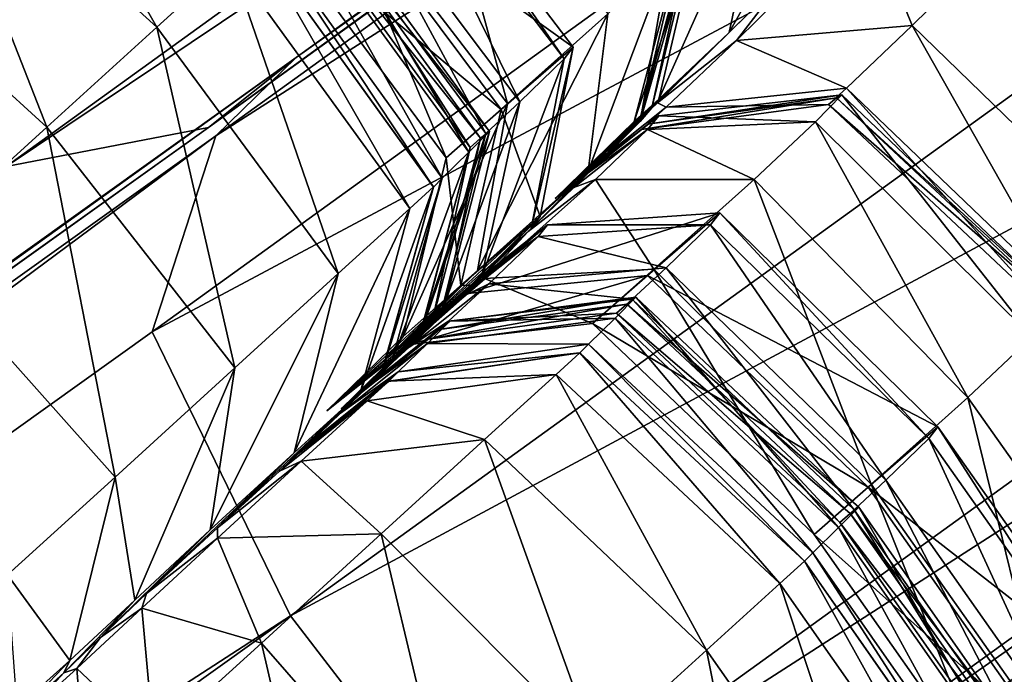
# Model space of a CAD drawing. Header units: millimetres. Extents: x 2387 to 13955, y -4964 to 364.
# Tile 836 of 1056: x 3743.75 to 3749.22, y 219.8 to 223.43. Entities that reach past the tile are written whole.
import ezdxf

# ---------------------------------------------------------------- set-up
doc = ezdxf.new("R2010")
doc.units = ezdxf.units.MM
doc.header["$MEASUREMENT"] = 0
doc.layers.add('Predefinito', color=7, linetype='Continuous', true_color=0x000000)

# ---------------------------------------------------------------- blocks, each defined once
blk = doc.blocks.new('Blocco 09')
at = {"layer": 'Predefinito'}
for points in [[(343.7138, -36.7043, 756.2356), (343.2462, -37.0775, 756.4195), (332.7327, -44.6614, 715.5676)], [(332.7327, -44.6614, 715.5676), (333.2189, -44.2718, 715.4596), (343.7138, -36.7043, 756.2356)], [(343.2858, -37.1223, 756.4196), (343.7138, -36.7043, 756.2356), (333.2189, -44.2718, 715.4596)], [(343.2462, -37.0775, 756.4195), (342.1492, -37.2684, 756.6953), (331.6078, -44.8769, 715.7297)], [(331.6078, -44.8769, 715.7297), (332.7327, -44.6614, 715.5676), (343.2462, -37.0775, 756.4195)], [(333.2189, -44.2718, 715.4596), (332.7723, -44.7062, 715.5676), (343.2858, -37.1223, 756.4196)], [(342.9613, -38.1874, 756.6953), (343.2858, -37.1223, 756.4196), (332.7723, -44.7062, 715.5676)], [(330.1381, -43.9202, 715.7838), (331.6078, -44.8769, 715.7297), (342.1492, -37.2684, 756.6953)], [(343.739, -39.7555, 756.7873), (342.9613, -38.1874, 756.6953), (332.4198, -45.796, 715.7297)], [(332.7723, -44.7062, 715.5676), (332.4198, -45.796, 715.7297), (342.9613, -38.1874, 756.6953)], [(332.4198, -45.796, 715.7297), (333.1882, -47.3724, 715.7838), (343.739, -39.7555, 756.7873)], [(344.7971, -41.135, 756.7747), (343.739, -39.7555, 756.7873), (333.1882, -47.3724, 715.7838)], [(333.1882, -47.3724, 715.7838), (334.2477, -48.751, 715.7764), (344.7971, -41.135, 756.7747)], [(345.3139, -41.634, 756.7369), (344.7971, -41.135, 756.7747), (334.2477, -48.751, 715.7764)], [(334.2477, -48.751, 715.7764), (334.7687, -49.2472, 715.7541), (345.3139, -41.634, 756.7369)], [(345.488, -41.7405, 756.7118), (345.3139, -41.634, 756.7369), (334.7687, -49.2472, 715.7541)], [(334.7687, -49.2472, 715.7541), (334.9456, -49.3517, 715.7394), (345.488, -41.7405, 756.7118)], [(345.5183, -41.9427, 756.7369), (345.488, -41.7405, 756.7118), (334.9456, -49.3517, 715.7394)], [(334.9456, -49.3517, 715.7394), (334.9729, -49.5555, 715.7541), (345.5183, -41.9427, 756.7369)], [(347.1957, -44.9843, 756.7747), (345.5183, -41.9427, 756.7369), (334.9729, -49.5555, 715.7541)], [(336.5743, -42.4422, 440.7542), (336.3491, -43.4207, 441.1126), (335.6258, -44.1323, 436.1607)], [(335.6258, -44.1323, 436.1607), (335.8283, -43.1738, 435.7327), (336.5743, -42.4422, 440.7542)], [(332.4447, -44.1034, 21.7179), (331.1575, -42.9363, 21.7303), (331.5637, -42.5671, 25.2979)], [(331.5637, -42.5671, 25.2979), (332.8522, -43.7329, 25.2921), (332.4447, -44.1034, 21.7179)], [(334.3943, -44.5272, 427.0138), (333.3602, -43.1813, 426.8767), (333.896, -42.7007, 427.6755)], [(333.896, -42.7007, 427.6755), (334.9503, -44.0288, 427.8477), (334.3943, -44.5272, 427.0138)], [(334.7593, -44.2141, 425.6112), (333.7304, -42.8638, 425.7233), (333.3425, -43.1988, 426.6677)], [(334.7089, -44.2794, 423.2776), (333.6801, -42.9286, 423.2935), (333.7304, -42.8638, 425.7233)], [(333.7304, -42.8638, 425.7233), (334.7593, -44.2141, 425.6112), (334.7089, -44.2794, 423.2776)], [(331.8334, -44.6592, 18.6888), (330.5505, -43.4871, 18.7102), (331.1575, -42.9363, 21.7303)], [(331.1575, -42.9363, 21.7303), (332.4447, -44.1034, 21.7179), (331.8334, -44.6592, 18.6888)], [(334.4616, -44.5185, 420.9637), (333.4416, -43.16, 420.8716), (333.6801, -42.9286, 423.2935)], [(333.6801, -42.9286, 423.2935), (334.7089, -44.2794, 423.2776), (334.4616, -44.5185, 420.9637)], [(334.2726, -44.6933, 420.0378), (333.2645, -43.3243, 419.9508), (333.4416, -43.16, 420.8716)], [(333.4416, -43.16, 420.8716), (334.4616, -44.5185, 420.9637), (334.2726, -44.6933, 420.0378)], [(334.0534, -44.8289, 426.8559), (333.0435, -43.4619, 426.8207), (333.3602, -43.1813, 426.8767)], [(334.358, -44.561, 426.5961), (333.3425, -43.1988, 426.6677), (333.0435, -43.4619, 426.8207)], [(333.3425, -43.1988, 426.6677), (334.358, -44.561, 426.5961), (334.7593, -44.2141, 425.6112)], [(333.3602, -43.1813, 426.8767), (334.3943, -44.5272, 427.0138), (334.0534, -44.8289, 426.8559)], [(335.2354, -44.503, 434.2462), (335.4646, -43.521, 433.9159), (335.8283, -43.1738, 435.7327)], [(335.8283, -43.1738, 435.7327), (335.6258, -44.1323, 436.1607), (335.2354, -44.503, 434.2462)], [(334.1791, -44.7979, 412.533), (333.1787, -43.4219, 412.5814), (333.2902, -43.3088, 417.7328)], [(334.1856, -44.7714, 419.7981), (333.1862, -43.3948, 419.7737), (333.2645, -43.3243, 419.9508)], [(334.2938, -44.6819, 417.6593), (333.2902, -43.3088, 417.7328), (333.2437, -43.3447, 419.5822)], [(333.2645, -43.3243, 419.9508), (334.2726, -44.6933, 420.0378), (334.1856, -44.7714, 419.7981)], [(333.2902, -43.3088, 417.7328), (334.2938, -44.6819, 417.6593), (334.1791, -44.7979, 412.533)], [(334.2443, -44.7203, 419.5432), (333.2437, -43.3447, 419.5822), (333.1862, -43.3948, 419.7737)], [(333.2437, -43.3447, 419.5822), (334.2443, -44.7203, 419.5432), (334.2938, -44.6819, 417.6593)], [(336.3886, -43.4655, 441.1125), (337.3875, -43.3633, 440.7542), (336.6415, -44.095, 435.7327)], [(337.8602, -45.2779, 435.5901), (336.6415, -44.095, 435.7327), (337.3875, -43.3633, 440.7542)], [(334.0313, -44.9428, 360.7432), (333.0357, -43.5625, 360.7514), (333.1787, -43.4219, 412.5814)], [(333.1787, -43.4219, 412.5814), (334.1791, -44.7979, 412.533), (334.0313, -44.9428, 360.7432)], [(333.1862, -43.3948, 419.7737), (334.1856, -44.7714, 419.7981), (334.2443, -44.7203, 419.5432)], [(336.3491, -43.4207, 441.1126), (335.9362, -43.8251, 441.3515), (335.228, -44.5233, 436.4459)], [(335.228, -44.5233, 436.4459), (335.6258, -44.1323, 436.1607), (336.3491, -43.4207, 441.1126)], [(330.5505, -43.4871, 18.7102), (331.8334, -44.6592, 18.6888), (331.0862, -45.3385, 16.9448)], [(333.0435, -43.4619, 426.8207), (334.0534, -44.8289, 426.8559), (334.358, -44.561, 426.5961)], [(336.6415, -44.095, 435.7327), (335.6654, -44.1771, 436.1607), (336.3886, -43.4655, 441.1125)], [(335.9362, -43.8251, 441.3515), (336.3886, -43.4655, 441.1125), (335.6654, -44.1771, 436.1607)], [(335.4646, -43.521, 433.9159), (335.2354, -44.503, 434.2462), (335.0981, -44.6265, 433.8323)], [(335.0981, -44.6265, 433.8323), (335.3641, -43.612, 433.6861), (335.4646, -43.521, 433.9159)], [(333.9821, -44.9911, 218.8691), (332.988, -43.6094, 218.866), (333.0357, -43.5625, 360.7514)], [(333.0357, -43.5625, 360.7514), (334.0313, -44.9428, 360.7432), (333.9821, -44.9911, 218.8691)], [(335.1317, -44.6276, 430.3719), (335.2911, -43.7072, 430.1355), (335.437, -43.5576, 432.4655)], [(335.437, -43.5576, 432.4655), (335.1953, -44.5506, 432.3951), (335.1317, -44.6276, 430.3719)], [(335.1344, -44.5963, 433.3819), (335.4082, -43.575, 433.4258), (335.3641, -43.612, 433.6861)], [(335.4082, -43.575, 433.4258), (335.1344, -44.5963, 433.3819), (335.1953, -44.5506, 432.3951)], [(335.1953, -44.5506, 432.3951), (335.437, -43.5576, 432.4655), (335.4082, -43.575, 433.4258)], [(333.8505, -45.1108, 25.3343), (332.8522, -43.7329, 25.2921), (332.988, -43.6094, 28.6712)], [(332.988, -43.6094, 28.6712), (333.9826, -44.9906, 28.6869), (333.8505, -45.1108, 25.3343)], [(333.9826, -44.9906, 28.6869), (332.988, -43.6094, 28.6712), (332.988, -43.6094, 77.8607)], [(332.988, -43.6094, 77.8607), (333.9822, -44.991, 77.8654), (333.9826, -44.9906, 28.6869)], [(332.988, -43.6094, 218.866), (333.9821, -44.9911, 218.8691), (333.9822, -44.991, 77.8654)], [(333.9822, -44.991, 77.8654), (332.988, -43.6094, 77.8607), (332.988, -43.6094, 218.866)], [(335.3641, -43.612, 433.6861), (335.0981, -44.6265, 433.8323), (335.1344, -44.5963, 433.3819)], [(335.2911, -43.7072, 430.1355), (335.1317, -44.6276, 430.3719), (334.8425, -44.9036, 428.3645)], [(334.8425, -44.9036, 428.3645), (334.9503, -44.0288, 427.8477), (335.2911, -43.7072, 430.1355)], [(333.4533, -45.4722, 21.8085), (332.4447, -44.1034, 21.7179), (332.8522, -43.7329, 25.2921)], [(332.8522, -43.7329, 25.2921), (333.8505, -45.1108, 25.3343), (333.4533, -45.4722, 21.8085)], [(335.6654, -44.1771, 436.1607), (335.228, -44.5233, 436.4459), (335.9362, -43.8251, 441.3515)], [(334.2261, -45.4552, 427.4246), (334.3943, -44.5272, 427.0138), (334.9503, -44.0288, 427.8477)], [(334.9503, -44.0288, 427.8477), (334.8425, -44.9036, 428.3645), (334.2261, -45.4552, 427.4246)], [(335.6654, -44.1771, 436.1607), (336.6415, -44.095, 435.7327), (336.2778, -44.4422, 433.9159)], [(337.5054, -45.6172, 433.8057), (336.2778, -44.4422, 433.9159), (336.6415, -44.095, 435.7327)], [(336.6415, -44.095, 435.7327), (337.8602, -45.2779, 435.5901), (337.5054, -45.6172, 433.8057)], [(332.8782, -45.9958, 18.8449), (331.8334, -44.6592, 18.6888), (332.4447, -44.1034, 21.7179)], [(332.4447, -44.1034, 21.7179), (333.4533, -45.4722, 21.8085), (332.8782, -45.9958, 18.8449)], [(334.8198, -44.9098, 434.4665), (335.2354, -44.503, 434.2462), (335.6258, -44.1323, 436.1607)], [(335.6258, -44.1323, 436.1607), (335.228, -44.5233, 436.4459), (334.8198, -44.9098, 434.4665)], [(335.228, -44.5233, 436.4459), (335.6654, -44.1771, 436.1607), (335.2749, -44.5479, 434.2462)], [(336.2778, -44.4422, 433.9159), (335.2749, -44.5479, 434.2462), (335.6654, -44.1771, 436.1607)], [(334.5758, -45.1557, 425.2748), (334.7593, -44.2141, 425.6112), (334.358, -44.561, 426.5961)], [(334.5243, -45.2219, 423.2301), (334.7089, -44.2794, 423.2776), (334.7593, -44.2141, 425.6112)], [(334.7593, -44.2141, 425.6112), (334.5758, -45.1557, 425.2748), (334.5243, -45.2219, 423.2301)], [(302.2114, -66.5645, 599.8915), (332.7723, -44.7062, 715.5676), (333.2189, -44.2718, 715.4596)], [(333.2189, -44.2718, 715.4596), (302.6602, -66.1281, 599.7789), (302.2114, -66.5645, 599.8915)], [(302.6602, -66.1281, 599.7789), (333.2189, -44.2718, 715.4596), (332.7327, -44.6614, 715.5676)], [(334.7089, -44.2794, 423.2776), (334.5243, -45.2219, 423.2301), (334.2507, -45.4843, 421.2403)], [(334.2507, -45.4843, 421.2403), (334.4616, -44.5185, 420.9637), (334.7089, -44.2794, 423.2776)], [(335.2749, -44.5479, 434.2462), (336.2778, -44.4422, 433.9159), (336.1774, -44.5331, 433.6861)], [(337.4172, -45.6974, 433.6372), (336.1774, -44.5331, 433.6861), (336.2778, -44.4422, 433.9159)], [(336.2778, -44.4422, 433.9159), (337.5054, -45.6172, 433.8057), (337.4172, -45.6974, 433.6372)], [(334.3943, -44.5272, 427.0138), (334.2261, -45.4552, 427.4246), (333.8131, -45.8206, 426.9607)], [(333.8131, -45.8206, 426.9607), (334.0534, -44.8289, 426.8559), (334.3943, -44.5272, 427.0138)], [(334.0259, -45.6907, 420.2984), (334.2726, -44.6933, 420.0378), (334.4616, -44.5185, 420.9637)], [(334.4616, -44.5185, 420.9637), (334.2507, -45.4843, 421.2403), (334.0259, -45.6907, 420.2984)], [(335.2354, -44.503, 434.2462), (334.8198, -44.9098, 434.4665), (334.6581, -45.0549, 433.9298)], [(334.6581, -45.0549, 433.9298), (335.0981, -44.6265, 433.8323), (335.2354, -44.503, 434.2462)], [(335.2749, -44.5479, 434.2462), (334.8198, -44.9098, 434.4665), (335.228, -44.5233, 436.4459)], [(336.2214, -44.4961, 433.4258), (335.174, -44.6412, 433.3819), (335.1377, -44.6714, 433.8323)], [(335.1377, -44.6714, 433.8323), (336.1774, -44.5331, 433.6861), (336.2214, -44.4961, 433.4258)], [(335.174, -44.6412, 433.3819), (336.2214, -44.4961, 433.4258), (336.2504, -44.4786, 432.4655)], [(336.2504, -44.4786, 432.4655), (335.2349, -44.5955, 432.3951), (335.174, -44.6412, 433.3819)], [(335.2349, -44.5955, 432.3951), (336.2504, -44.4786, 432.4655), (336.1044, -44.6284, 430.1355)], [(337.3088, -45.8241, 430.0567), (336.1044, -44.6284, 430.1355), (336.2504, -44.4786, 432.4655)], [(337.4639, -45.6582, 433.4403), (336.2214, -44.4961, 433.4258), (336.1774, -44.5331, 433.6861)], [(337.4822, -45.6502, 432.4889), (336.2504, -44.4786, 432.4655), (336.2214, -44.4961, 433.4258)], [(336.2214, -44.4961, 433.4258), (337.4639, -45.6582, 433.4403), (337.4822, -45.6502, 432.4889)], [(336.2504, -44.4786, 432.4655), (337.4822, -45.6502, 432.4889), (337.3088, -45.8241, 430.0567)], [(334.1342, -45.5381, 426.3813), (334.358, -44.561, 426.5961), (334.0534, -44.8289, 426.8559)], [(334.358, -44.561, 426.5961), (334.1342, -45.5381, 426.3813), (334.5758, -45.1557, 425.2748)], [(334.7628, -44.9932, 430.5296), (335.1317, -44.6276, 430.3719), (335.1953, -44.5506, 432.3951)], [(335.1953, -44.5506, 432.3951), (334.7714, -44.9648, 432.3482), (334.7628, -44.9932, 430.5296)], [(334.7714, -44.9648, 432.3482), (335.1953, -44.5506, 432.3951), (335.1344, -44.5963, 433.3819)], [(334.8198, -44.9098, 434.4665), (335.2749, -44.5479, 434.2462), (335.1377, -44.6714, 433.8323)], [(336.1774, -44.5331, 433.6861), (335.1377, -44.6714, 433.8323), (335.2749, -44.5479, 434.2462)], [(336.1774, -44.5331, 433.6861), (337.4172, -45.6974, 433.6372), (337.4639, -45.6582, 433.4403)], [(335.1317, -44.6276, 430.3719), (334.7628, -44.9932, 430.5296), (334.508, -45.2389, 428.709)], [(334.508, -45.2389, 428.709), (334.8425, -44.9036, 428.3645), (335.1317, -44.6276, 430.3719)], [(335.0981, -44.6265, 433.8323), (334.6581, -45.0549, 433.9298), (334.6892, -45.0293, 433.3526)], [(335.174, -44.6412, 433.3819), (334.6892, -45.0293, 433.3526), (334.6581, -45.0549, 433.9298)], [(334.6581, -45.0549, 433.9298), (335.1377, -44.6714, 433.8323), (335.174, -44.6412, 433.3819)], [(334.6892, -45.0293, 433.3526), (335.174, -44.6412, 433.3819), (335.2349, -44.5955, 432.3951)], [(335.2349, -44.5955, 432.3951), (334.7714, -44.9648, 432.3482), (334.6892, -45.0293, 433.3526)], [(334.6892, -45.0293, 433.3526), (335.1344, -44.5963, 433.3819), (335.0981, -44.6265, 433.8323)], [(335.1344, -44.5963, 433.3819), (334.6892, -45.0293, 433.3526), (334.7714, -44.9648, 432.3482)], [(334.7714, -44.9648, 432.3482), (335.2349, -44.5955, 432.3951), (335.1714, -44.6724, 430.3719)], [(336.1044, -44.6284, 430.1355), (335.1714, -44.6724, 430.3719), (335.2349, -44.5955, 432.3951)], [(335.1714, -44.6724, 430.3719), (336.1044, -44.6284, 430.1355), (335.7636, -44.95, 427.8477)], [(336.9506, -46.1608, 427.6754), (335.7636, -44.95, 427.8477), (336.1044, -44.6284, 430.1355)], [(336.1044, -44.6284, 430.1355), (337.3088, -45.8241, 430.0567), (336.9506, -46.1608, 427.6754)], [(302.1718, -66.5197, 599.8915), (332.7327, -44.6614, 715.5676), (331.6078, -44.8769, 715.7297)], [(332.7327, -44.6614, 715.5676), (302.1718, -66.5197, 599.8915), (302.6602, -66.1281, 599.7789)], [(332.213, -46.6027, 17.1786), (331.0862, -45.3385, 16.9448), (331.8334, -44.6592, 18.6888)], [(331.8334, -44.6592, 18.6888), (332.8782, -45.9958, 18.8449), (332.213, -46.6027, 17.1786)], [(333.9091, -45.8159, 412.3877), (334.1791, -44.7979, 412.533), (334.2938, -44.6819, 417.6593)], [(334.2938, -44.6819, 417.6593), (334.0337, -45.6912, 417.4391), (333.9091, -45.8159, 412.3877)], [(334.2726, -44.6933, 420.0378), (334.0259, -45.6907, 420.2984), (333.913, -45.7917, 419.8713)], [(333.913, -45.7917, 419.8713), (334.1856, -44.7714, 419.7981), (334.2726, -44.6933, 420.0378)], [(334.0337, -45.6912, 417.4391), (334.2938, -44.6819, 417.6593), (334.2443, -44.7203, 419.5432)], [(335.1377, -44.6714, 433.8323), (334.6581, -45.0549, 433.9298), (334.8198, -44.9098, 434.4665)], [(334.7628, -44.9932, 430.5296), (335.1714, -44.6724, 430.3719), (334.8821, -44.9485, 428.3645)], [(335.1714, -44.6724, 430.3719), (334.7628, -44.9932, 430.5296), (334.7714, -44.9648, 432.3482)], [(335.7636, -44.95, 427.8477), (334.8821, -44.9485, 428.3645), (335.1714, -44.6724, 430.3719)], [(332.7723, -44.7062, 715.5676), (302.2114, -66.5645, 599.8915), (301.8557, -67.6572, 600.0603)], [(301.8557, -67.6572, 600.0603), (332.4198, -45.796, 715.7297), (332.7723, -44.7062, 715.5676)], [(333.9754, -45.7375, 419.426), (334.2443, -44.7203, 419.5432), (334.1856, -44.7714, 419.7981)], [(334.2443, -44.7203, 419.5432), (333.9754, -45.7375, 419.426), (334.0337, -45.6912, 417.4391)], [(334.1791, -44.7979, 412.533), (333.9091, -45.8159, 412.3877), (333.7468, -45.9736, 360.7186)], [(333.7468, -45.9736, 360.7186), (334.0313, -44.9428, 360.7432), (334.1791, -44.7979, 412.533)], [(334.1856, -44.7714, 419.7981), (333.913, -45.7917, 419.8713), (333.9754, -45.7375, 419.426)], [(334.0534, -44.8289, 426.8559), (333.8131, -45.8206, 426.9607), (334.1342, -45.5381, 426.3813)], [(333.8513, -45.826, 427.6985), (334.2261, -45.4552, 427.4246), (334.8425, -44.9036, 428.3645)], [(334.8425, -44.9036, 428.3645), (334.508, -45.2389, 428.709), (333.8513, -45.826, 427.6985)], [(333.6928, -46.0262, 218.8784), (333.9821, -44.9911, 218.8691), (334.0313, -44.9428, 360.7432)], [(334.0313, -44.9428, 360.7432), (333.7468, -45.9736, 360.7186), (333.6928, -46.0262, 218.8784)], [(334.508, -45.2389, 428.709), (334.8821, -44.9485, 428.3645), (334.2658, -45.5001, 427.4246)], [(335.2075, -45.4483, 427.0137), (334.2658, -45.5001, 427.4246), (334.8821, -44.9485, 428.3645)], [(334.8821, -44.9485, 428.3645), (334.508, -45.2389, 428.709), (334.7628, -44.9932, 430.5296)], [(334.8821, -44.9485, 428.3645), (335.7636, -44.95, 427.8477), (335.2075, -45.4483, 427.0137)], [(336.4146, -46.6413, 426.8765), (335.2075, -45.4483, 427.0137), (335.7636, -44.95, 427.8477)], [(335.7636, -44.95, 427.8477), (336.9506, -46.1608, 427.6754), (336.4146, -46.6413, 426.8765)], [(333.9826, -44.9906, 28.6869), (333.695, -46.0243, 28.7338), (333.5743, -46.1343, 25.461)], [(333.5743, -46.1343, 25.461), (333.8505, -45.1108, 25.3343), (333.9826, -44.9906, 28.6869)], [(333.9821, -44.9911, 218.8691), (333.6928, -46.0262, 218.8784), (333.6932, -46.0258, 77.8795)], [(333.9822, -44.991, 77.8654), (333.6932, -46.0258, 77.8795), (333.695, -46.0243, 28.7338)], [(333.6932, -46.0258, 77.8795), (333.9822, -44.991, 77.8654), (333.9821, -44.9911, 218.8691)], [(333.695, -46.0243, 28.7338), (333.9826, -44.9906, 28.6869), (333.9822, -44.991, 77.8654)], [(334.9729, -49.5555, 715.7541), (336.5888, -52.5991, 715.7764), (347.1957, -44.9843, 756.7747)], [(347.1957, -44.9843, 756.7747), (336.5888, -52.5991, 715.7764), (341.5311, -61.2234, 715.7838)], [(333.2078, -46.4684, 22.0804), (333.4533, -45.4722, 21.8085), (333.8505, -45.1108, 25.3343)], [(333.8505, -45.1108, 25.3343), (333.5743, -46.1343, 25.461), (333.2078, -46.4684, 22.0804)], [(334.1907, -45.5356, 425.0506), (334.5758, -45.1557, 425.2748), (334.1342, -45.5381, 426.3813)], [(334.1386, -45.6023, 423.1985), (334.5243, -45.2219, 423.2301), (334.5758, -45.1557, 425.2748)], [(334.5758, -45.1557, 425.2748), (334.1907, -45.5356, 425.0506), (334.1386, -45.6023, 423.1985)], [(334.1738, -45.583, 426.3813), (335.1712, -45.4821, 426.596), (335.5726, -45.1353, 425.6112)], [(335.5726, -45.1353, 425.6112), (334.6154, -45.2006, 425.2748), (334.1738, -45.583, 426.3813)], [(334.6154, -45.2006, 425.2748), (335.5726, -45.1353, 425.6112), (335.5221, -45.2005, 423.2776)], [(336.7849, -46.3238, 425.7232), (335.5726, -45.1353, 425.6112), (335.1712, -45.4821, 426.596)], [(336.7349, -46.3888, 423.2935), (335.5221, -45.2005, 423.2776), (335.5726, -45.1353, 425.6112)], [(335.5726, -45.1353, 425.6112), (336.7849, -46.3238, 425.7232), (336.7349, -46.3888, 423.2935)], [(333.7224, -45.9416, 426.238), (334.1738, -45.583, 426.3813), (334.6154, -45.2006, 425.2748)], [(334.6154, -45.2006, 425.2748), (334.1907, -45.5356, 425.0506), (333.7224, -45.9416, 426.238)], [(334.5243, -45.2219, 423.2301), (334.1386, -45.6023, 423.1985), (333.8474, -45.8802, 421.4247)], [(333.8474, -45.8802, 421.4247), (334.2507, -45.4843, 421.2403), (334.5243, -45.2219, 423.2301)], [(334.2658, -45.5001, 427.4246), (333.8513, -45.826, 427.6985), (334.508, -45.2389, 428.709)], [(334.1907, -45.5356, 425.0506), (334.6154, -45.2006, 425.2748), (334.564, -45.2667, 423.2301)], [(334.564, -45.2667, 423.2301), (335.5221, -45.2005, 423.2776), (335.2748, -45.4396, 420.9637)], [(335.5221, -45.2005, 423.2776), (334.564, -45.2667, 423.2301), (334.6154, -45.2006, 425.2748)], [(336.4964, -46.6202, 420.8716), (335.2748, -45.4396, 420.9637), (335.5221, -45.2005, 423.2776)], [(335.5221, -45.2005, 423.2776), (336.7349, -46.3888, 423.2935), (336.4964, -46.6202, 420.8716)], [(334.1386, -45.6023, 423.1985), (334.564, -45.2667, 423.2301), (334.2903, -45.5291, 421.2403)], [(334.564, -45.2667, 423.2301), (334.1386, -45.6023, 423.1985), (334.1907, -45.5356, 425.0506)], [(335.2748, -45.4396, 420.9637), (334.2903, -45.5291, 421.2403), (334.564, -45.2667, 423.2301)], [(331.0862, -45.3385, 16.9448), (332.213, -46.6027, 17.1786), (331.6159, -47.1459, 16.4613)], [(334.2261, -45.4552, 427.4246), (333.8513, -45.826, 427.6985), (333.3903, -46.2339, 427.0307)], [(333.3903, -46.2339, 427.0307), (333.8131, -45.8206, 426.9607), (334.2261, -45.4552, 427.4246)], [(334.2658, -45.5001, 427.4246), (335.2075, -45.4483, 427.0137), (334.8666, -45.7501, 426.8558)], [(334.2903, -45.5291, 421.2403), (335.2748, -45.4396, 420.9637), (335.0858, -45.6145, 420.0378)], [(336.0977, -46.9218, 426.8204), (334.8666, -45.7501, 426.8558), (335.2075, -45.4483, 427.0137)], [(336.3193, -46.7845, 419.9508), (335.0858, -45.6145, 420.0378), (335.2748, -45.4396, 420.9637)], [(335.2075, -45.4483, 427.0137), (336.4146, -46.6413, 426.8765), (336.0977, -46.9218, 426.8204)], [(335.2748, -45.4396, 420.9637), (336.4964, -46.6202, 420.8716), (336.3193, -46.7845, 419.9508)], [(333.4533, -45.4722, 21.8085), (333.2078, -46.4684, 22.0804), (332.7418, -46.8959, 19.3132)], [(332.7418, -46.8959, 19.3132), (332.8782, -45.9958, 18.8449), (333.4533, -45.4722, 21.8085)], [(333.5987, -46.1078, 420.4722), (334.0259, -45.6907, 420.2984), (334.2507, -45.4843, 421.2403)], [(334.2507, -45.4843, 421.2403), (333.8474, -45.8802, 421.4247), (333.5987, -46.1078, 420.4722)], [(333.8513, -45.826, 427.6985), (334.2658, -45.5001, 427.4246), (333.8528, -45.8656, 426.9607)], [(335.1712, -45.4821, 426.596), (334.1738, -45.583, 426.3813), (333.8528, -45.8656, 426.9607)], [(333.8528, -45.8656, 426.9607), (334.8666, -45.7501, 426.8558), (335.1712, -45.4821, 426.596)], [(334.8666, -45.7501, 426.8558), (333.8528, -45.8656, 426.9607), (334.2658, -45.5001, 427.4246)], [(336.3969, -46.6588, 426.6674), (335.1712, -45.4821, 426.596), (334.8666, -45.7501, 426.8558)], [(335.1712, -45.4821, 426.596), (336.3969, -46.6588, 426.6674), (336.7849, -46.3238, 425.7232)], [(334.1342, -45.5381, 426.3813), (333.7224, -45.9416, 426.238), (334.1907, -45.5356, 425.0506)], [(333.7224, -45.9416, 426.238), (334.1342, -45.5381, 426.3813), (333.8131, -45.8206, 426.9607)], [(334.2903, -45.5291, 421.2403), (333.8474, -45.8802, 421.4247), (334.1386, -45.6023, 423.1985)], [(333.8474, -45.8802, 421.4247), (334.2903, -45.5291, 421.2403), (334.0655, -45.7356, 420.2984)], [(335.0858, -45.6145, 420.0378), (334.0655, -45.7356, 420.2984), (334.2903, -45.5291, 421.2403)], [(334.1738, -45.583, 426.3813), (333.7224, -45.9416, 426.238), (333.3903, -46.2339, 427.0307)], [(333.3903, -46.2339, 427.0307), (333.8528, -45.8656, 426.9607), (334.1738, -45.583, 426.3813)], [(334.0149, -45.7823, 419.4259), (335.0576, -45.6415, 419.5432), (335.1071, -45.603, 417.6593)], [(335.1071, -45.603, 417.6593), (334.0733, -45.736, 417.4391), (334.0149, -45.7823, 419.4259)], [(334.0655, -45.7356, 420.2984), (335.0858, -45.6145, 420.0378), (334.9988, -45.6926, 419.7981)], [(334.0733, -45.736, 417.4391), (335.1071, -45.603, 417.6593), (334.9923, -45.719, 412.533)], [(336.2337, -46.8823, 412.5814), (334.9923, -45.719, 412.533), (335.1071, -45.603, 417.6593)], [(336.2409, -46.855, 419.7736), (334.9988, -45.6926, 419.7981), (335.0858, -45.6145, 420.0378)], [(336.3452, -46.7691, 417.7328), (335.1071, -45.603, 417.6593), (335.0576, -45.6415, 419.5432)], [(335.0858, -45.6145, 420.0378), (336.3193, -46.7845, 419.9508), (336.2409, -46.855, 419.7736)], [(335.1071, -45.603, 417.6593), (336.3452, -46.7691, 417.7328), (336.2337, -46.8823, 412.5814)], [(335.0576, -45.6415, 419.5432), (334.0149, -45.7823, 419.4259), (333.9526, -45.8365, 419.8713)], [(333.9526, -45.8365, 419.8713), (334.9988, -45.6926, 419.7981), (335.0576, -45.6415, 419.5432)], [(336.2985, -46.8049, 419.5822), (335.0576, -45.6415, 419.5432), (334.9988, -45.6926, 419.7981)], [(335.0576, -45.6415, 419.5432), (336.2985, -46.8049, 419.5822), (336.3452, -46.7691, 417.7328)], [(333.4663, -46.2467, 412.2909), (333.9091, -45.8159, 412.3877), (334.0337, -45.6912, 417.4391)], [(334.0337, -45.6912, 417.4391), (333.5976, -46.1161, 417.2923), (333.4663, -46.2467, 412.2909)], [(334.0259, -45.6907, 420.2984), (333.5987, -46.1078, 420.4722), (333.4686, -46.2239, 419.9201)], [(333.4686, -46.2239, 419.9201), (333.913, -45.7917, 419.8713), (334.0259, -45.6907, 420.2984)], [(333.5333, -46.1676, 419.3478), (334.0149, -45.7823, 419.4259), (334.0733, -45.736, 417.4391)], [(334.0733, -45.736, 417.4391), (333.5976, -46.1161, 417.2923), (333.5333, -46.1676, 419.3478)], [(333.5976, -46.1161, 417.2923), (334.0337, -45.6912, 417.4391), (333.9754, -45.7375, 419.426)], [(333.5976, -46.1161, 417.2923), (334.0733, -45.736, 417.4391), (333.9486, -45.8607, 412.3878)], [(333.5987, -46.1078, 420.4722), (334.0655, -45.7356, 420.2984), (333.9526, -45.8365, 419.8713)], [(334.0655, -45.7356, 420.2984), (333.5987, -46.1078, 420.4722), (333.8474, -45.8802, 421.4247)], [(333.9486, -45.8607, 412.3878), (334.9923, -45.719, 412.533), (334.8446, -45.8639, 360.7432)], [(334.9923, -45.719, 412.533), (333.9486, -45.8607, 412.3878), (334.0733, -45.736, 417.4391)], [(334.9988, -45.6926, 419.7981), (333.9526, -45.8365, 419.8713), (334.0655, -45.7356, 420.2984)], [(336.0907, -47.023, 360.7514), (334.8446, -45.8639, 360.7432), (334.9923, -45.719, 412.533)], [(334.9923, -45.719, 412.533), (336.2337, -46.8823, 412.5814), (336.0907, -47.023, 360.7514)], [(334.9988, -45.6926, 419.7981), (336.2409, -46.855, 419.7736), (336.2985, -46.8049, 419.5822)], [(334.0149, -45.7823, 419.4259), (333.5333, -46.1676, 419.3478), (333.4686, -46.2239, 419.9201)], [(333.4686, -46.2239, 419.9201), (333.9526, -45.8365, 419.8713), (334.0149, -45.7823, 419.4259)], [(333.5333, -46.1676, 419.3478), (333.9754, -45.7375, 419.426), (333.913, -45.7917, 419.8713)], [(333.9754, -45.7375, 419.426), (333.5333, -46.1676, 419.3478), (333.5976, -46.1161, 417.2923)], [(334.8666, -45.7501, 426.8558), (336.0977, -46.9218, 426.8204), (336.3969, -46.6588, 426.6674)], [(333.1882, -47.3724, 715.7838), (332.4198, -45.796, 715.7297), (301.8557, -67.6572, 600.0603)], [(333.9091, -45.8159, 412.3877), (333.4663, -46.2467, 412.2909), (333.2944, -46.4129, 360.7021)], [(333.2944, -46.4129, 360.7021), (333.7468, -45.9736, 360.7186), (333.9091, -45.8159, 412.3877)], [(333.8131, -45.8206, 426.9607), (333.3903, -46.2339, 427.0307), (333.7224, -45.9416, 426.238)], [(333.8528, -45.8656, 426.9607), (333.3903, -46.2339, 427.0307), (333.8513, -45.826, 427.6985)], [(333.913, -45.7917, 419.8713), (333.4686, -46.2239, 419.9201), (333.5333, -46.1676, 419.3478)], [(333.9526, -45.8365, 419.8713), (333.4686, -46.2239, 419.9201), (333.5987, -46.1078, 420.4722)], [(337.9561, -47.578, 427.699), (336.9506, -46.1608, 427.6754), (337.3088, -45.8241, 430.0567)], [(333.4663, -46.2467, 412.2909), (333.9486, -45.8607, 412.3878), (333.7864, -46.0184, 360.7186)], [(333.9486, -45.8607, 412.3878), (333.4663, -46.2467, 412.2909), (333.5976, -46.1161, 417.2923)], [(334.8446, -45.8639, 360.7432), (333.7864, -46.0184, 360.7186), (333.9486, -45.8607, 412.3878)], [(333.7864, -46.0184, 360.7186), (334.8446, -45.8639, 360.7432), (334.7953, -45.9123, 218.8691)], [(336.0431, -47.0699, 218.866), (334.7953, -45.9123, 218.8691), (334.8446, -45.8639, 360.7432)], [(334.8446, -45.8639, 360.7432), (336.0907, -47.023, 360.7514), (336.0431, -47.0699, 218.866)], [(333.7323, -46.071, 218.8784), (334.7953, -45.9123, 218.8691), (334.7954, -45.9121, 77.8654)], [(334.7954, -45.9121, 77.8654), (333.7328, -46.0706, 77.8795), (333.7323, -46.071, 218.8784)], [(334.7953, -45.9123, 218.8691), (333.7323, -46.071, 218.8784), (333.7864, -46.0184, 360.7186)], [(334.7958, -45.9118, 28.6869), (333.7345, -46.0691, 28.7338), (333.7328, -46.0706, 77.8795)], [(333.7328, -46.0706, 77.8795), (334.7954, -45.9121, 77.8654), (334.7958, -45.9118, 28.6869)], [(333.7345, -46.0691, 28.7338), (334.7958, -45.9118, 28.6869), (334.6638, -46.0319, 25.3343)], [(335.9072, -47.1934, 25.2921), (334.6638, -46.0319, 25.3343), (334.7958, -45.9118, 28.6869)], [(336.0431, -47.0699, 77.8607), (334.7954, -45.9121, 77.8654), (334.7953, -45.9123, 218.8691)], [(334.7953, -45.9123, 218.8691), (336.0431, -47.0699, 218.866), (336.0431, -47.0699, 77.8607)], [(336.0431, -47.0699, 28.6712), (334.7958, -45.9118, 28.6869), (334.7954, -45.9121, 77.8654)], [(334.7954, -45.9121, 77.8654), (336.0431, -47.0699, 77.8607), (336.0431, -47.0699, 28.6712)], [(334.7958, -45.9118, 28.6869), (336.0431, -47.0699, 28.6712), (335.9072, -47.1934, 25.2921)], [(332.3225, -47.2856, 17.8801), (332.213, -46.6027, 17.1786), (332.8782, -45.9958, 18.8449)], [(332.8782, -45.9958, 18.8449), (332.7418, -46.8959, 19.3132), (332.3225, -47.2856, 17.8801)], [(333.2371, -46.4683, 218.8847), (333.6928, -46.0262, 218.8784), (333.7468, -45.9736, 360.7186)], [(333.7468, -45.9736, 360.7186), (333.2944, -46.4129, 360.7021), (333.2371, -46.4683, 218.8847)], [(333.695, -46.0243, 28.7338), (333.2404, -46.4654, 28.7652), (333.1275, -46.5686, 25.5454)], [(333.1275, -46.5686, 25.5454), (333.5743, -46.1343, 25.461), (333.695, -46.0243, 28.7338)], [(333.6928, -46.0262, 218.8784), (333.2371, -46.4683, 218.8847), (333.2379, -46.4676, 77.8889)], [(333.6932, -46.0258, 77.8795), (333.2379, -46.4676, 77.8889), (333.2404, -46.4654, 28.7652)], [(333.2379, -46.4676, 77.8889), (333.6932, -46.0258, 77.8795), (333.6928, -46.0262, 218.8784)], [(333.2404, -46.4654, 28.7652), (333.695, -46.0243, 28.7338), (333.6932, -46.0258, 77.8795)], [(333.2944, -46.4129, 360.7021), (333.7864, -46.0184, 360.7186), (333.7323, -46.071, 218.8784)], [(333.7864, -46.0184, 360.7186), (333.2944, -46.4129, 360.7021), (333.4663, -46.2467, 412.2909)], [(334.6638, -46.0319, 25.3343), (333.6139, -46.1791, 25.461), (333.7345, -46.0691, 28.7338)], [(333.6139, -46.1791, 25.461), (334.6638, -46.0319, 25.3343), (334.2665, -46.3933, 21.8085)], [(335.4995, -47.5638, 21.7179), (334.2665, -46.3933, 21.8085), (334.6638, -46.0319, 25.3343)], [(334.6638, -46.0319, 25.3343), (335.9072, -47.1934, 25.2921), (335.4995, -47.5638, 21.7179)], [(333.2371, -46.4683, 218.8847), (333.7323, -46.071, 218.8784), (333.7328, -46.0706, 77.8795)], [(333.7328, -46.0706, 77.8795), (333.2379, -46.4676, 77.8889), (333.2371, -46.4683, 218.8847)], [(333.7323, -46.071, 218.8784), (333.2371, -46.4683, 218.8847), (333.2944, -46.4129, 360.7021)], [(333.7345, -46.0691, 28.7338), (333.2404, -46.4654, 28.7652), (333.2379, -46.4676, 77.8889)], [(333.2379, -46.4676, 77.8889), (333.7328, -46.0706, 77.8795), (333.7345, -46.0691, 28.7338)], [(333.2404, -46.4654, 28.7652), (333.7345, -46.0691, 28.7338), (333.6139, -46.1791, 25.461)], [(332.7815, -46.8847, 22.2617), (333.2078, -46.4684, 22.0804), (333.5743, -46.1343, 25.461)], [(333.5743, -46.1343, 25.461), (333.1275, -46.5686, 25.5454), (332.7815, -46.8847, 22.2617)], [(337.4169, -48.0605, 426.8951), (336.4146, -46.6413, 426.8765), (336.9506, -46.1608, 427.6754)], [(336.9506, -46.1608, 427.6754), (337.9561, -47.578, 427.699), (337.4169, -48.0605, 426.8951)], [(333.6139, -46.1791, 25.461), (333.1275, -46.5686, 25.5454), (333.2404, -46.4654, 28.7652)], [(333.1275, -46.5686, 25.5454), (333.6139, -46.1791, 25.461), (333.2474, -46.5133, 22.0804)], [(334.2665, -46.3933, 21.8085), (333.2474, -46.5133, 22.0804), (333.6139, -46.1791, 25.461)], [(337.7866, -47.7435, 425.7077), (336.7849, -46.3238, 425.7232), (336.3969, -46.6588, 426.6674)], [(337.7365, -47.8086, 423.2912), (336.7349, -46.3888, 423.2935), (336.7849, -46.3238, 425.7232)], [(336.7849, -46.3238, 425.7232), (337.7866, -47.7435, 425.7077), (337.7365, -47.8086, 423.2912)], [(337.4966, -48.0409, 420.8841), (336.4964, -46.6202, 420.8716), (336.7349, -46.3888, 423.2935)], [(336.7349, -46.3888, 423.2935), (337.7365, -47.8086, 423.2912), (337.4966, -48.0409, 420.8841)], [(333.2474, -46.5133, 22.0804), (334.2665, -46.3933, 21.8085), (333.6914, -46.917, 18.8449)], [(334.888, -48.1196, 18.6888), (333.6914, -46.917, 18.8449), (334.2665, -46.3933, 21.8085)], [(334.2665, -46.3933, 21.8085), (335.4995, -47.5638, 21.7179), (334.888, -48.1196, 18.6888)], [(333.2078, -46.4684, 22.0804), (332.7815, -46.8847, 22.2617), (332.3881, -47.2479, 19.6253)], [(332.3881, -47.2479, 19.6253), (332.7418, -46.8959, 19.3132), (333.2078, -46.4684, 22.0804)], [(333.6914, -46.917, 18.8449), (332.7814, -46.9407, 19.3132), (333.2474, -46.5133, 22.0804)], [(332.7815, -46.8847, 22.2617), (333.2474, -46.5133, 22.0804), (332.7814, -46.9407, 19.3132)], [(333.2474, -46.5133, 22.0804), (332.7815, -46.8847, 22.2617), (333.1275, -46.5686, 25.5454)], [(331.9613, -47.6205, 17.2325), (331.6159, -47.1459, 16.4613), (332.213, -46.6027, 17.1786)], [(332.213, -46.6027, 17.1786), (332.3225, -47.2856, 17.8801), (331.9613, -47.6205, 17.2325)], [(337.0964, -48.3434, 426.8248), (336.0977, -46.9218, 426.8204), (336.4146, -46.6413, 426.8765)], [(337.3964, -48.0798, 426.6573), (336.3969, -46.6588, 426.6674), (336.0977, -46.9218, 426.8204)], [(337.3177, -48.2064, 419.9627), (336.3193, -46.7845, 419.9508), (336.4964, -46.6202, 420.8716)], [(336.3969, -46.6588, 426.6674), (337.3964, -48.0798, 426.6573), (337.7866, -47.7435, 425.7077)], [(336.4146, -46.6413, 426.8765), (337.4169, -48.0605, 426.8951), (337.0964, -48.3434, 426.8248)], [(336.4964, -46.6202, 420.8716), (337.4966, -48.0409, 420.8841), (337.3177, -48.2064, 419.9627)], [(337.231, -48.3051, 412.5747), (336.2337, -46.8823, 412.5814), (336.3452, -46.7691, 417.7328)], [(337.343, -48.1916, 417.7226), (336.3452, -46.7691, 417.7328), (336.2985, -46.8049, 419.5822)], [(336.3452, -46.7691, 417.7328), (337.343, -48.1916, 417.7226), (337.231, -48.3051, 412.5747)], [(337.238, -48.2777, 419.7769), (336.2409, -46.855, 419.7736), (336.3193, -46.7845, 419.9508)], [(337.2958, -48.2277, 419.5768), (336.2985, -46.8049, 419.5822), (336.2409, -46.855, 419.7736)], [(336.2985, -46.8049, 419.5822), (337.2958, -48.2277, 419.5768), (337.343, -48.1916, 417.7226)], [(336.3193, -46.7845, 419.9508), (337.3177, -48.2064, 419.9627), (337.238, -48.2777, 419.7769)], [(332.7814, -46.9407, 19.3132), (332.3881, -47.2479, 19.6253), (332.7815, -46.8847, 22.2617)], [(337.0874, -48.4463, 360.7502), (336.0907, -47.023, 360.7514), (336.2337, -46.8823, 412.5814)], [(336.2337, -46.8823, 412.5814), (337.231, -48.3051, 412.5747), (337.0874, -48.4463, 360.7502)], [(336.2409, -46.855, 419.7736), (337.238, -48.2777, 419.7769), (337.2958, -48.2277, 419.5768)], [(332.1329, -47.4929, 18.3478), (332.3225, -47.2856, 17.8801), (332.7418, -46.8959, 19.3132)], [(332.7418, -46.8959, 19.3132), (332.3881, -47.2479, 19.6253), (332.1329, -47.4929, 18.3478)], [(332.7814, -46.9407, 19.3132), (333.6914, -46.917, 18.8449), (333.0262, -47.5239, 17.1786)], [(334.1407, -48.7988, 16.9448), (333.0262, -47.5239, 17.1786), (333.6914, -46.917, 18.8449)], [(333.6914, -46.917, 18.8449), (334.888, -48.1196, 18.6888), (334.1407, -48.7988, 16.9448)], [(336.0977, -46.9218, 426.8204), (337.0964, -48.3434, 426.8248), (337.3964, -48.0798, 426.6573)], [(332.3881, -47.2479, 19.6253), (332.7814, -46.9407, 19.3132), (332.3622, -47.3305, 17.8801)], [(333.0262, -47.5239, 17.1786), (332.3622, -47.3305, 17.8801), (332.7814, -46.9407, 19.3132)], [(337.0394, -48.4934, 218.8664), (336.0431, -47.0699, 218.866), (336.0907, -47.023, 360.7514)], [(336.0907, -47.023, 360.7514), (337.0874, -48.4463, 360.7502), (337.0394, -48.4934, 218.8664)], [(336.9042, -48.6164, 25.2978), (335.9072, -47.1934, 25.2921), (336.0431, -47.0699, 28.6712)], [(336.0431, -47.0699, 28.6712), (337.0396, -48.4933, 28.6733), (336.9042, -48.6164, 25.2978)], [(337.0396, -48.4933, 28.6733), (336.0431, -47.0699, 28.6712), (336.0431, -47.0699, 77.8607)], [(336.0431, -47.0699, 77.8607), (337.0396, -48.4934, 77.8614), (337.0396, -48.4933, 28.6733)], [(336.0431, -47.0699, 218.866), (337.0394, -48.4934, 218.8664), (337.0396, -48.4934, 77.8614)], [(337.0396, -48.4934, 77.8614), (336.0431, -47.0699, 77.8607), (336.0431, -47.0699, 218.866)], [(331.6159, -47.1459, 16.4613), (331.9613, -47.6205, 17.2325), (331.6695, -47.8834, 16.8213)], [(336.498, -48.9858, 21.7303), (335.4995, -47.5638, 21.7179), (335.9072, -47.1934, 25.2921)], [(335.9072, -47.1934, 25.2921), (336.9042, -48.6164, 25.2978), (336.498, -48.9858, 21.7303)], [(332.3622, -47.3305, 17.8801), (332.1329, -47.4929, 18.3478), (332.3881, -47.2479, 19.6253)], [(332.3225, -47.2856, 17.8801), (332.1329, -47.4929, 18.3478), (331.9291, -47.6889, 17.7466)], [(331.9291, -47.6889, 17.7466), (331.9613, -47.6205, 17.2325), (332.3225, -47.2856, 17.8801)], [(301.8557, -67.6572, 600.0603), (302.6229, -69.2347, 600.1166), (333.1882, -47.3724, 715.7838)], [(334.2477, -48.751, 715.7764), (333.1882, -47.3724, 715.7838), (302.6229, -69.2347, 600.1166)], [(332.429, -48.0671, 16.4613), (332.001, -47.6654, 17.2325), (332.3622, -47.3305, 17.8801)], [(332.1329, -47.4929, 18.3478), (332.3622, -47.3305, 17.8801), (332.001, -47.6654, 17.2325)], [(332.3622, -47.3305, 17.8801), (333.0262, -47.5239, 17.1786), (332.429, -48.0671, 16.4613)], [(332.001, -47.6654, 17.2325), (331.9291, -47.6889, 17.7466), (332.1329, -47.4929, 18.3478)], [(333.4647, -49.4115, 16.2042), (332.429, -48.0671, 16.4613), (333.0262, -47.5239, 17.1786)], [(333.0262, -47.5239, 17.1786), (334.1407, -48.7988, 16.9448), (333.4647, -49.4115, 16.2042)], [(335.8919, -49.5378, 18.7102), (334.888, -48.1196, 18.6888), (335.4995, -47.5638, 21.7179)], [(335.4995, -47.5638, 21.7179), (336.498, -48.9858, 21.7303), (335.8919, -49.5378, 18.7102)], [(331.69, -47.9053, 17.1391), (331.6695, -47.8834, 16.8213), (331.9613, -47.6205, 17.2325)], [(331.9613, -47.6205, 17.2325), (331.9291, -47.6889, 17.7466), (331.69, -47.9053, 17.1391)], [(331.7091, -47.9283, 16.8213), (331.69, -47.9053, 17.1391), (331.9291, -47.6889, 17.7466)], [(331.9291, -47.6889, 17.7466), (332.001, -47.6654, 17.2325), (331.7091, -47.9283, 16.8213)], [(332.0579, -48.3999, 16.3446), (331.7091, -47.9283, 16.8213), (332.001, -47.6654, 17.2325)], [(332.001, -47.6654, 17.2325), (332.429, -48.0671, 16.4613), (332.0579, -48.3999, 16.3446)]]:
    blk.add_3dface(points, dxfattribs=at)

msp = doc.modelspace()

# ---------------------------------------------------------------- block references
at = {"layer": 'Predefinito'}
msp.add_blockref('Blocco 09', (3412.0659, 267.4927), dxfattribs=at)

doc.saveas('drawing.dxf')
